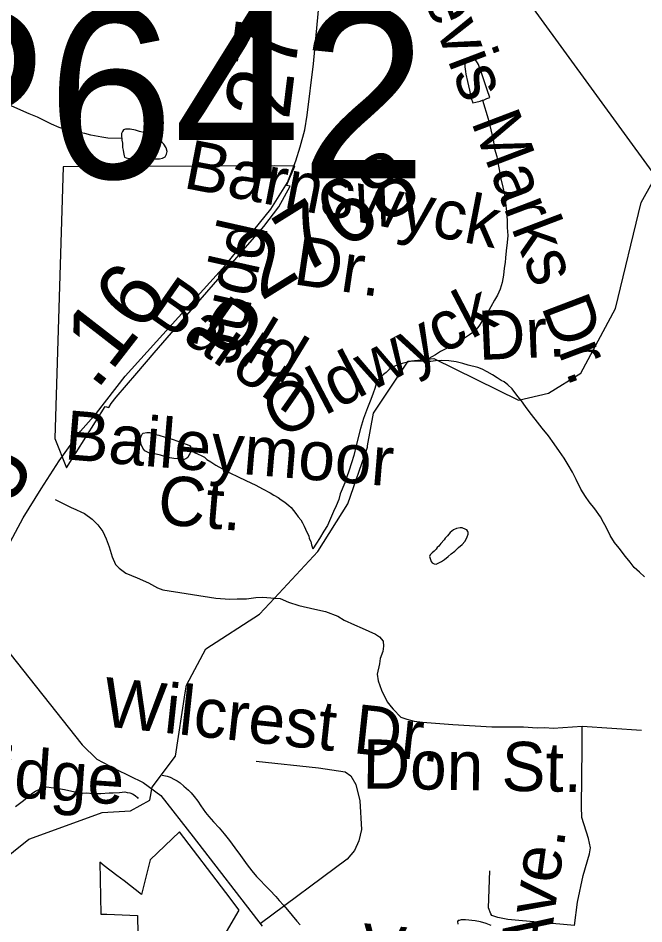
# Model space of a CAD drawing. Extents: x 2001466 to 31450019, y -30647475 to 847247.
# Drawn here: x 2063498 to 2065913, y 663620 to 667113 of the extents above; entities that cross this region are included whole.
import ezdxf

# ---------------------------------------------------------------- set-up
doc = ezdxf.new("R2010")
doc.units = 0
for name, color, linetype in [('Exist Boundary Political City Limit New', 7, 'Continuous'), ('Exist Hydrographic Creek Single Shore', 7, 'Continuous'), ('Exist Hydrographic Misc Water Feature', 7, 'Continuous'), ('Exist Railroad Mainline', 7, 'Continuous'), ('Exist Road Non-System Type 51', 7, 'Continuous'), ('Exist Road Non-System Type 51 Label', 7, 'Continuous'), ('Exist Road Secondary Mileage Hundredths English Label', 7, 'Continuous'), ('Exist Road Secondary Structure Pipe Number Label', 7, 'Continuous'), ('Exist Road Secondary Type 51 Attributed', 7, 'Continuous'), ('Exist Road Secondary Type 51 Label', 7, 'Continuous'), ('Exist Road Secondary Type 51 Number Label', 7, 'Continuous'), ('Map Preparation Boundary City Limit Buffer Line', 7, 'Continuous')]:
    doc.layers.add(name, color=color, linetype=linetype)

msp = doc.modelspace()

# ---------------------------------------------------------------- linework, layer by layer
at = {"layer": 'Exist Boundary Political City Limit New'}
for points in [[(2064565.9, 666542.4), (2064486.8, 666543.2), (2063672.5, 666539.8), (2063639.6, 665492), (2063685.1, 665378.3), (2063834.6, 665615.3), (2063848.5, 665612), (2063857.8, 665626.4), (2063876.5, 665651.6), (2063956.1, 665744.4), (2064023, 665822.1), (2064123.5, 665937.9), (2064252.1, 666086.2), (2064367.1, 666218.8), (2064446.1, 666309.8), (2064504, 666385.2), (2064548.2, 666465.2), (2064534.6, 666467.1), (2064565.9, 666542.4)], [(2064217.1, 663443.8), (2064351.8, 663673.4), (2064300.4, 663740.4), (2064121.4, 663974.8), (2064008.5, 663867.3), (2063974.2, 663733.6), (2063907.4, 663785.6), (2063879.8, 663806.1), (2063830.1, 663844.1), (2063813.8, 663857.9), (2063817.2, 663657.6), (2063840.6, 663656.8), (2063959.2, 663652.7), (2063959.6, 663638), (2063962.6, 663512.6)]]:
    msp.add_lwpolyline(points, dxfattribs=at)
at = {"layer": 'Exist Hydrographic Creek Single Shore'}
for points in [[(2064847.1, 665463.2), (2064870.2, 665589.2), (2065003.3, 665789.9), (2065103.1, 665801), (2065429.1, 665640.2), (2065545.2, 665667.3), (2065670.1, 665743.6), (2065803.2, 665993.4), (2065902.2, 666401.5), (2066027.3, 666625.3), (2066109.3, 666974.8), (2066133.3, 667466.4), (2066150.2, 667520.8)], [(2064488.2, 664876.4), (2064655.1, 665055.5), (2064771.1, 665240.2), (2064846.2, 665458.4), (2064847.1, 665463.2)], [(2064143.5, 664510.5), (2064148.2, 664540.9), (2064222.2, 664680.4), (2064430.1, 664814), (2064488.2, 664876.4)], [(2063932.1, 664056.4), (2064007.1, 664097.5), (2064015.1, 664146.6), (2064106.1, 664266.1), (2064143.5, 664510.5)], [(2063741.9, 664019.3), (2063823.2, 664048.8), (2063932.1, 664056.4)], [(2062528.2, 662520.3), (2062585.1, 662528.7), (2062671, 662713.7), (2062684.2, 662738.7), (2062703.3, 662758.5), (2062741.4, 662783.1), (2062787.6, 662812.8), (2062811, 662834.8), (2062829.4, 662864.8), (2062967.1, 663154.1), (2063124.2, 663613.5), (2063540.2, 663946.2), (2063741.9, 664019.3)]]:
    msp.add_lwpolyline(points, dxfattribs=at)
at = {"layer": 'Exist Hydrographic Misc Water Feature'}
for points in [[(2065290.5, 666797), (2065294.6, 666797), (2065306.5, 666803), (2065318.6, 666807), (2065308.6, 666837), (2065298.5, 666867), (2065288.5, 666894.9), (2065274.3, 666934.9), (2065270.4, 666940.9), (2065266.3, 666948.9), (2065260.4, 666954.9), (2065248.3, 666956.9), (2065240.3, 666958.9), (2065230.2, 666950.8), (2065224.3, 666942.8), (2065222.5, 666934.8), (2065222.5, 666924.8), (2065224.5, 666906.8), (2065226.6, 666896.8), (2065232.5, 666868.8), (2065240.5, 666834.9), (2065246.6, 666804.9), (2065252.8, 666786.9), (2065264.7, 666788.9), (2065280.7, 666792.9), (2065290.5, 666797)], [(2063899.3, 666648.4), (2063845.1, 666650.3), (2063821.1, 666654.3), (2063779.3, 666662.2), (2063755.3, 666668.1), (2063727.2, 666674), (2063701.2, 666680), (2063681.3, 666684), (2063657.3, 666691.9), (2063627.1, 666703.9), (2063599.1, 666717.8), (2063573, 666731.8), (2063541, 666743.7), (2063509, 666757.6), (2063471.1, 666775.5), (2063427, 666795.5), (2063393, 666807.4), (2063366.9, 666819.4), (2063353, 666825.4), (2063334.9, 666833.3), (2063323.1, 666835.3)], [(2065290.5, 666797), (2065312.7, 666725.1), (2065322.9, 666683), (2065330.9, 666645), (2065336.9, 666609.1), (2065345.1, 666579.1), (2065351, 666549.1), (2065355.1, 666529.2), (2065361.3, 666493.1), (2065369.3, 666461.2), (2065375.4, 666431.2), (2065379.3, 666401.2), (2065383.4, 666367.2), (2065385.5, 666333.3), (2065385.5, 666305.2), (2065387.5, 666275.2), (2065385.5, 666247.2), (2065381.8, 666215.2), (2065379.7, 666189.2), (2065377.9, 666171.2), (2065373.8, 666149.2), (2065371.7, 666121.2), (2065366, 666093.2), (2065358, 666067.2), (2065347.9, 666045.2), (2065336.1, 666025.2), (2065322.1, 665999.2), (2065310.2, 665977.2), (2065298.1, 665957.2), (2065288.3, 665943.1), (2065276.2, 665925.1), (2065264.3, 665911.1), (2065256.3, 665903.1), (2065240.3, 665891.1), (2065224.3, 665881.1), (2065188.2, 665859), (2065172.4, 665850.9), (2065146.4, 665836.9), (2065128.3, 665826.8), (2065108.4, 665814.8), (2065094.5, 665806.8), (2065062.5, 665788.7)], [(2063899.3, 666648.4), (2063899.3, 666642.4), (2063901.3, 666630.4), (2063901.3, 666614.4), (2063903.4, 666604.4), (2063905.4, 666594.4), (2063907.2, 666582.4), (2063909.3, 666576.4), (2063915.2, 666574.4), (2063927.3, 666572.4), (2063941.3, 666572.5), (2063963.4, 666572.5), (2063983.3, 666572.5), (2064015.3, 666570.7), (2064029.3, 666570.7), (2064043.4, 666570.7), (2064055.3, 666572.7), (2064065.3, 666578.7), (2064071.3, 666588.7), (2064073.1, 666598.7), (2064069.2, 666612.7), (2064061.2, 666626.7), (2064047.3, 666640.7), (2064035.2, 666648.6), (2064021.3, 666656.6), (2064007.3, 666664.6), (2063989.1, 666670.6), (2063967.1, 666676.5), (2063951.1, 666680.5), (2063931, 666684.5), (2063921.2, 666684.5), (2063913.2, 666684.5), (2063905, 666682.4), (2063901.3, 666676.4), (2063897.2, 666668.4), (2063897.2, 666656.4), (2063899.3, 666648.4)], [(2065062.5, 665788.7), (2065038.5, 665790.7), (2065012.5, 665788.6), (2065000.6, 665786.6), (2064980.5, 665780.6), (2064960.6, 665774.5), (2064942.6, 665766.5), (2064930.5, 665758.5), (2064918.8, 665746.4), (2064908.7, 665738.4), (2064892.7, 665722.5), (2064886.8, 665716.4), (2064880.6, 665702.4), (2064874.9, 665684.4), (2064868.7, 665666.4), (2064858.9, 665642.4), (2064847, 665610.4), (2064831, 665568.4), (2064819.1, 665530.3), (2064803.1, 665464.3), (2064793.3, 665426.4), (2064785.3, 665398.3), (2064775.2, 665366.3), (2064767.4, 665344.3), (2064759.4, 665320.3), (2064741.6, 665278.3), (2064735.5, 665256.2), (2064725.6, 665232.2), (2064715.8, 665210.2), (2064699.6, 665174.2), (2064691.8, 665156.2)], [(2065374.4, 665709.9), (2065362.5, 665715.3), (2065346.5, 665725.3), (2065328.5, 665737.2), (2065308.6, 665749.2), (2065288.5, 665759.2), (2065272.5, 665765.2), (2065234.6, 665775), (2065214.5, 665781), (2065188.6, 665787), (2065160.5, 665790.9), (2065132.6, 665792.8), (2065108.6, 665790.8), (2065090.6, 665788.8), (2065062.5, 665788.7)], [(2065915.9, 664958.5), (2065895.8, 664976.5), (2065875.7, 664994.4), (2065859.8, 665014.4), (2065841.7, 665036.3), (2065817.7, 665068.3), (2065799.7, 665090.2), (2065783.5, 665118.2), (2065767.5, 665150.2), (2065757.4, 665168.2), (2065745.3, 665190.2), (2065723.4, 665220.1), (2065701.5, 665248.1), (2065687.3, 665268.1), (2065669.3, 665296), (2065651.2, 665333.9), (2065637.1, 665361.9), (2065621.1, 665389.9), (2065605.1, 665415.8), (2065587, 665441.8), (2065567.1, 665471.7), (2065545, 665501.7), (2065521, 665531.7), (2065511, 665543.6), (2065470.8, 665595.5), (2065456.8, 665615.5), (2065440.6, 665637.5), (2065426.7, 665653.5), (2065404.7, 665683.4), (2065388.5, 665699.3), (2065374.4, 665709.9)], [(2064165.2, 665445.1), (2064161.3, 665433.1), (2064157.4, 665427.1), (2064153.5, 665419.1), (2064145.5, 665413.1), (2064139.4, 665411.1), (2064129.5, 665411.1), (2064117.4, 665413.1), (2064099.4, 665415), (2064083.4, 665417), (2064067.4, 665420.9), (2064047.5, 665427), (2064031.5, 665430.9), (2064017.4, 665434.9), (2064003.4, 665436.8), (2063995.4, 665440.8), (2063987.4, 665444.8), (2063979.2, 665454.8), (2063973.3, 665468.8), (2063971.2, 665482.7), (2063971.2, 665492.7), (2063973.3, 665500.7), (2063977.4, 665508.7), (2063981.3, 665512.7), (2063995.2, 665514.8), (2064007.3, 665514.8), (2064023.3, 665508.9), (2064041.4, 665504.9), (2064065.3, 665496.9), (2064093.2, 665489), (2064115.4, 665481), (2064131.4, 665475.1), (2064151.3, 665469.2), (2064159.3, 665465.2), (2064165.2, 665459.1), (2064167.3, 665449.1), (2064165.2, 665445.1)], [(2064165.2, 665445.1), (2064177.3, 665439.1), (2064181.4, 665437.2), (2064191.2, 665433.2), (2064207.2, 665425.2), (2064217.5, 665419.3), (2064227.3, 665411.3), (2064241.5, 665401.3), (2064261.4, 665389.3), (2064287.4, 665375.4), (2064315.5, 665359.5), (2064347.5, 665343.5), (2064377.6, 665329.6), (2064415.6, 665311.6), (2064441.6, 665297.7), (2064471.6, 665281.8), (2064485.5, 665273.7), (2064501.5, 665263.9), (2064513.6, 665255.9), (2064527.7, 665245.9), (2064543.7, 665233.9), (2064551.7, 665225.9), (2064561.6, 665214), (2064569.8, 665202), (2064579.6, 665190), (2064589.9, 665177.9), (2064595.8, 665166), (2064601.8, 665154), (2064607.7, 665142), (2064613.9, 665128), (2064619.8, 665116.1), (2064621.9, 665106.1), (2064628, 665094.1), (2064629.9, 665082.1), (2064636, 665066.1)], [(2064691.8, 665156.2), (2064677.8, 665134.2), (2064661.8, 665106.2), (2064649.9, 665088.2), (2064636, 665066.1)], [(2065145.8, 665107), (2065141.9, 665101), (2065129.8, 665087), (2065121.8, 665077), (2065115.8, 665071), (2065111.7, 665065), (2065103.7, 665057), (2065095.9, 665051), (2065091.8, 665047), (2065087.9, 665043), (2065085.9, 665037), (2065087.9, 665029), (2065091.8, 665017), (2065095.9, 665013), (2065103.9, 665009), (2065111.9, 665007), (2065122, 665013), (2065131.8, 665017), (2065143.9, 665025), (2065157.9, 665037.1), (2065169.8, 665047.1), (2065183.7, 665057.1), (2065197.8, 665071.2), (2065211.8, 665083.2), (2065221.8, 665095.1), (2065227.8, 665103.2), (2065231.7, 665113.2), (2065235.6, 665123.2), (2065235.6, 665129.2), (2065233.7, 665133.2), (2065229.6, 665139.2), (2065225.7, 665141.2), (2065211.6, 665147.2), (2065203.6, 665147.2), (2065189.6, 665145.1), (2065177.8, 665139.1), (2065165.7, 665129.1), (2065155.6, 665117), (2065145.8, 665107)], [(2064053.7, 664193.2), (2064073.5, 664189.2), (2064085.6, 664185.3), (2064101.6, 664177.3), (2064111.7, 664171.3), (2064123.6, 664163.3), (2064137.7, 664151.4), (2064155.8, 664135.4), (2064165.8, 664125.4), (2064177.7, 664111.5), (2064191.9, 664093.5), (2064203.8, 664075.5), (2064221.8, 664049.5), (2064233.9, 664033.6), (2064251.9, 664013.6), (2064274.1, 663989.7), (2064294, 663967.7), (2064314.1, 663941.7), (2064334.2, 663913.8), (2064356.1, 663883.9), (2064382.1, 663847.9), (2064400.2, 663823.9), (2064418.2, 663802), (2064432.2, 663787.9), (2064452.3, 663768), (2064470.3, 663750.1), (2064492.5, 663726.1), (2064506.4, 663710.2), (2064522.4, 663692.1), (2064538.4, 663674.2), (2064556.4, 663652.3), (2064574.5, 663630.3), (2064586.6, 663616.4)], [(2063488.1, 664072.2), (2063519.9, 664096.2), (2063539.8, 664112.2), (2063551.9, 664122.3), (2063565.8, 664132.3), (2063587.8, 664142.3), (2063609.7, 664148.4), (2063625.7, 664146.4), (2063643.8, 664144.4), (2063661.8, 664140.4), (2063677.8, 664138.5), (2063693.8, 664134.5), (2063711.8, 664130.6), (2063729.7, 664126.6), (2063747.7, 664124.6), (2063763.7, 664124.7), (2063785.9, 664122.7), (2063803.7, 664122.7), (2063817.8, 664122.7), (2063849.8, 664124.8), (2063865.8, 664124.9), (2063889.8, 664126.9), (2063909.7, 664128.9), (2063919.8, 664126.9), (2063929.8, 664124.9), (2063939.9, 664121), (2063949.7, 664115), (2063959.7, 664107), (2063961.8, 664103)], [(2065324.4, 663613.7), (2065304.3, 663621.7), (2065282.3, 663627.6), (2065262.4, 663631.5), (2065224.3, 663635.5), (2065208.3, 663635.5), (2065200.3, 663633.5), (2065196.4, 663633.5), (2065194.4, 663629.4), (2065194.6, 663619.4)]]:
    msp.add_lwpolyline(points, dxfattribs=at)
at = {"layer": 'Exist Railroad Mainline'}
msp.add_lwpolyline([(2061940.4, 670256.2), (2062333, 669963.3), (2064007.3, 668762.3), (2064227.5, 668602.6), (2064343.6, 668518.5), (2064545.6, 668362.6), (2064637.6, 668286.5), (2064715.6, 668206.6), (2064728.2, 668192.2), (2068257.7, 663344.7), (2068669, 662748.9)], dxfattribs=at)
at = {"layer": 'Exist Road Non-System Type 51'}
for p, q in [((2063641.7, 665256.3), (2063705.9, 665224.6)), ((2065674.4, 664382), (2065904.2, 664367.3))]:
    msp.add_line(p, q, dxfattribs=at)
for points in [[(2063705.9, 665224.6), (2063709.1, 665223), (2063754.6, 665202), (2063784.2, 665181.4), (2063805.8, 665159), (2063825.2, 665132.6), (2063838.7, 665104.3), (2063850, 665074.1), (2063861.3, 665035.9), (2063874.6, 665005.6), (2063888.4, 664991.3), (2063914, 664972.8), (2063957.6, 664953.9), (2064001.2, 664935), (2064036.8, 664916.3), (2064056.7, 664907.9), (2064262, 664875.7), (2064315.9, 664872.6), (2064344, 664874.1), (2064379.9, 664873.4), (2064416.1, 664878.6), (2064442.1, 664880.1), (2064474, 664877.4), (2064488.2, 664876.4)], [(2064488.2, 664876.4), (2064510, 664874.7), (2064541.7, 664860.1), (2064581.4, 664847.3), (2064643.1, 664834), (2064685, 664825.2), (2064732.6, 664806.2), (2064756.3, 664791.7), (2064795.9, 664772.9), (2064825.6, 664760.3), (2064877.2, 664737.3), (2064893, 664726.9), (2064906.6, 664710.7), (2064908.2, 664690.6), (2064905.8, 664670.7), (2064895.3, 664642.9), (2064892.9, 664622.9), (2064884, 664583.1), (2064887.5, 664557), (2064900.8, 664520.8), (2064921.9, 664476.3), (2064937.5, 664457.3)], [(2064937.5, 664457.3), (2064945.3, 664447.9), (2064974.7, 664417.3), (2064998.5, 664408.8), (2065026.4, 664402.2), (2065058.3, 664397.6), (2065176.1, 664389.2), (2065325.9, 664380.1), (2065447.9, 664379.7), (2065501.8, 664376.6), (2065531.4, 664376.7), (2065563.4, 664375.3), (2065674.4, 664382)], [(2065645, 663614.2), (2065657, 663703.5), (2065678.4, 663806.5), (2065703.8, 663889.4), (2065706.4, 663913.5), (2065699.8, 663949.6), (2065673, 664029.8), (2065671.7, 664072.6), (2065674.4, 664297.2), (2065674.4, 664382)], [(2064416.8, 664247), (2064657.4, 664221.6), (2064760.3, 664206.8), (2064781.7, 664190.8), (2064801.7, 664157.4), (2064816.4, 664094.5), (2064823.1, 663983.5), (2064813.7, 663940.7), (2064796.4, 663903.3), (2064768.3, 663869.9), (2064432.8, 663620.5)], [(2065645, 663614.2), (2065388.4, 663636.9), (2065349.6, 663645), (2065326.9, 663651.7), (2065322.9, 663658.3), (2065313.5, 663682.4), (2065318.9, 663824.1)]]:
    msp.add_lwpolyline(points, dxfattribs=at)
at = {"layer": 'Exist Road Secondary Type 51 Attributed'}
for points in [[(2063334.7, 664824.4), (2063418, 665001.2), (2063517.8, 665186.1), (2063587.3, 665297.8), (2063656.7, 665406.2), (2063739.8, 665519.6), (2063801.3, 665590.2), (2063911, 665731.7), (2064299.1, 666160.9), (2064474.2, 666376.1), (2064537.6, 666479.6), (2064569.5, 666562.2), (2064586.6, 666617), (2064605.1, 666682.5), (2064613.5, 666738.3), (2064638.2, 666937.1), (2064668.7, 667269), (2064684.5, 667488.4)], [(2063334.7, 664824.4), (2063369.2, 664787.7), (2063441.6, 664693.7), (2063745.8, 664311), (2063802.8, 664255), (2063875.7, 664217), (2063981.2, 664165.3), (2064049.8, 664114.6), (2064173.9, 663955.1), (2064440.4, 663610.7)]]:
    msp.add_lwpolyline(points, dxfattribs=at)
at = {"layer": 'Map Preparation Boundary City Limit Buffer Line'}
for points in [[(2064565.9, 666542.4), (2064486.8, 666543.2), (2063672.5, 666539.8), (2063639.6, 665492), (2063685.1, 665378.3), (2063834.6, 665615.3), (2063848.5, 665612), (2063857.8, 665626.4), (2063876.5, 665651.6), (2063956.1, 665744.4), (2064023, 665822.1), (2064123.5, 665937.9), (2064252.1, 666086.2), (2064367.1, 666218.8), (2064446.1, 666309.8), (2064504, 666385.2), (2064548.2, 666465.2), (2064534.6, 666467.1), (2064565.9, 666542.4)], [(2064217.1, 663443.8), (2064351.8, 663673.4), (2064300.4, 663740.4), (2064121.4, 663974.8), (2064008.5, 663867.3), (2063974.2, 663733.6), (2063907.4, 663785.6), (2063879.8, 663806.1), (2063830.1, 663844.1), (2063813.8, 663857.9), (2063817.2, 663657.6), (2063840.6, 663656.8), (2063959.2, 663652.7), (2063959.6, 663638), (2063962.6, 663512.6)]]:
    msp.add_lwpolyline(points, dxfattribs=at)

# ---------------------------------------------------------------- texts
at = {"layer": 'Exist Road Non-System Type 51 Label'}
for s, rotation, p in [('Bevis Marks Dr.', 290.7826, (2064999.6, 667361)), ('Barnswyck', 349.0326, (2064131.1, 666459.3)), ('Dr.', 351.5625, (2064555.7, 666087.6)), ('Baron', 325.0905, (2063988.2, 665970.6)), ('Oldwyck', 27.5822, (2064507, 665487.6)), ('Dr.', 325.0905, (2064193.4, 665896.2)), ('Old', 328.6543, (2064195.9, 665904.1)), ('Dr.', 2.4922, (2065276.4, 665794.3)), ('Baileymoor', 355.2568, (2063673.3, 665412)), ('Ct.', 355.2568, (2064032.5, 665162.4)), ('Wilcrest Dr.', 353.868, (2063818.6, 664383.1)), ('Chest Ridge', 356.1113, (2062507.1, 664174.2)), ('Don St.', 359.0596, (2064826.1, 664142.2)), ('Ave.', 82.1215, (2065543.3, 663477.7)), ('Vann St.', 354.5121, (2064814.7, 663433.5))]:
    msp.add_text(s, height=190, rotation=rotation, dxfattribs=at).set_placement(p)
at = {"layer": 'Exist Road Secondary Mileage Hundredths English Label'}
for s, rotation, p in [('.27', 82.9347, (2064531.6, 666624.8)), ('.16', 52.204, (2063800.7, 665674)), ('.15', 61.6362, (2063342.5, 664984.3))]:
    msp.add_text(s, height=250, rotation=rotation, dxfattribs=at).set_placement(p)
at = {"layer": 'Exist Road Secondary Structure Pipe Number Label'}
msp.add_text('P642', height=656.17, dxfattribs=at).set_placement((2063026.2, 666495.1))
at = {"layer": 'Exist Road Secondary Type 51 Label'}
msp.add_text('Judd', height=190, rotation=77.3041, dxfattribs=at).set_placement((2064343.6, 665769.6))
at = {"layer": 'Exist Road Secondary Type 51 Number Label'}
msp.add_text('2768', height=250, rotation=31.918, dxfattribs=at).set_placement((2064435.7, 666020.1))

doc.saveas('drawing.dxf')
